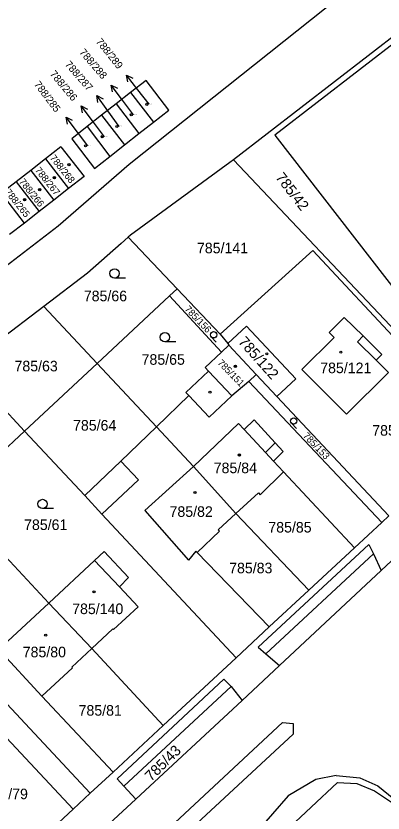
# Model space of a CAD drawing. Extents: x -593183 to -588034, y -1130415 to -1124994.
# Drawn here: x -591653.6 to -591594.6, y -1128558.2 to -1128430.1 of the extents above; entities that cross this region are included whole.
import ezdxf

# ---------------------------------------------------------------- set-up
doc = ezdxf.new("R2010")
doc.units = 0
for name, color, linetype in [('Vrstva 1', 7, 'Continuous'), ('Vrstva 16', 7, 'Continuous'), ('Vrstva 18', 7, 'Continuous'), ('Vrstva 19', 7, 'Continuous'), ('Vrstva 25', 7, 'Continuous'), ('Vrstva 4', 7, 'Continuous')]:
    doc.layers.add(name, color=color, linetype=linetype)

msp = doc.modelspace()

# ---------------------------------------------------------------- linework, layer by layer
at = {"layer": 'Vrstva 1'}
for p, q in [((-591590.15, -1128418), (-591635.36, -1128453.99)), ((-591578.14, -1128421.92), (-591618.58, -1128453.23)), ((-591579.14, -1128423.95), (-591611.98, -1128449.26)), ((-591632.66, -1128440.46), (-591635.14, -1128442.41)), ((-591628.99, -1128445.25), (-591632.66, -1128440.46)), ((-591635.14, -1128442.41), (-591637.47, -1128444.24)), ((-591635.14, -1128442.41), (-591631.47, -1128447.19)), ((-591637.47, -1128444.24), (-591639.8, -1128446.06)), ((-591637.47, -1128444.24), (-591633.81, -1128449.02)), ((-591631.47, -1128447.19), (-591628.99, -1128445.25)), ((-591639.8, -1128446.06), (-591642.13, -1128447.89)), ((-591639.8, -1128446.06), (-591636.14, -1128450.85)), ((-591642.13, -1128447.89), (-591644.61, -1128449.84)), ((-591642.13, -1128447.89), (-591638.48, -1128452.68)), ((-591633.81, -1128449.02), (-591631.47, -1128447.19)), ((-591636.14, -1128450.85), (-591633.81, -1128449.02)), ((-591611.98, -1128449.26), (-591578.96, -1128491.82)), ((-591644.61, -1128449.84), (-591640.96, -1128454.62)), ((-591646.33, -1128451.17), (-591648.81, -1128453.1)), ((-591646.33, -1128451.17), (-591642.62, -1128455.93)), ((-591638.48, -1128452.68), (-591636.14, -1128450.85)), ((-591648.81, -1128453.1), (-591651.17, -1128454.94)), ((-591648.81, -1128453.1), (-591645.11, -1128457.87)), ((-591640.96, -1128454.62), (-591638.48, -1128452.68)), ((-591635.36, -1128453.99), (-591646.77, -1128463.88)), ((-591619.21, -1128453.69), (-591635.13, -1128465.33)), ((-591618.58, -1128453.23), (-591619.21, -1128453.69)), ((-591618.58, -1128453.23), (-591578.14, -1128496.04)), ((-591651.17, -1128454.94), (-591653.53, -1128456.78)), ((-591651.17, -1128454.94), (-591647.48, -1128459.71)), ((-591653.53, -1128456.78), (-591655.89, -1128458.62)), ((-591653.53, -1128456.78), (-591649.85, -1128461.56)), ((-591642.62, -1128455.93), (-591645.11, -1128457.87)), ((-591645.11, -1128457.87), (-591647.48, -1128459.71)), ((-591652.22, -1128463.4), (-591655.89, -1128458.62)), ((-591647.48, -1128459.71), (-591649.85, -1128461.56)), ((-591649.85, -1128461.56), (-591652.22, -1128463.4)), ((-591652.22, -1128463.4), (-591654.59, -1128465.24)), ((-591646.77, -1128463.88), (-591703.54, -1128507.42)), ((-591635.54, -1128465.69), (-591636.66, -1128466.68)), ((-591635.13, -1128465.33), (-591635.54, -1128465.69)), ((-591635.54, -1128465.69), (-591627.68, -1128473.98)), ((-591636.66, -1128466.68), (-591642.05, -1128471.43)), ((-591605.87, -1128467.83), (-591620.76, -1128481.27)), ((-591605.87, -1128467.83), (-591578.88, -1128496.73)), ((-591642.05, -1128471.43), (-591649.07, -1128476.82)), ((-591627.68, -1128473.98), (-591628.89, -1128475.11)), ((-591627.68, -1128473.98), (-591620.76, -1128481.27)), ((-591628.89, -1128475.11), (-591640.5, -1128485.99)), ((-591628.89, -1128475.11), (-591620.54, -1128484.13)), ((-591649.07, -1128476.82), (-591661.85, -1128486.47)), ((-591649.07, -1128476.82), (-591640.5, -1128485.99)), ((-591600.81, -1128478.56), (-591603.24, -1128480.97)), ((-591600.81, -1128478.56), (-591597.78, -1128481.55)), ((-591616.51, -1128479.98), (-591619.53, -1128482.78)), ((-591616.51, -1128479.98), (-591608.56, -1128488.42)), ((-591620.76, -1128481.27), (-591619.53, -1128482.78)), ((-591603.24, -1128480.97), (-591602.43, -1128481.78)), ((-591602.43, -1128481.78), (-591607.6, -1128486.92)), ((-591597.78, -1128481.55), (-591594.75, -1128484.54)), ((-591619.37, -1128483.04), (-591620.54, -1128484.13)), ((-591619.53, -1128482.78), (-591619.37, -1128483.04)), ((-591619.37, -1128483.04), (-591614.96, -1128487.74)), ((-591620.54, -1128484.13), (-591623.18, -1128486.6)), ((-591594.75, -1128484.54), (-591595.67, -1128485.46)), ((-591661.85, -1128486.47), (-591652.18, -1128496.84)), ((-591640.5, -1128485.99), (-591652.18, -1128496.84)), ((-591640.5, -1128485.99), (-591630.99, -1128496.16)), ((-591595.67, -1128485.46), (-591593.67, -1128487.43)), ((-591622.6, -1128487.21), (-591626.24, -1128490.62)), ((-591623.18, -1128486.6), (-591622.6, -1128487.21)), ((-591622.6, -1128487.21), (-591618.87, -1128491.19)), ((-591614.96, -1128487.74), (-591616.13, -1128488.85)), ((-591614.96, -1128487.74), (-591611.64, -1128491.28)), ((-591607.6, -1128486.92), (-591600.42, -1128494.14)), ((-591593.67, -1128487.43), (-591600.42, -1128494.14)), ((-591616.13, -1128488.85), (-591618.87, -1128491.19)), ((-591616.13, -1128488.85), (-591594.75, -1128511.51)), ((-591608.56, -1128488.42), (-591611.64, -1128491.28)), ((-591625.76, -1128491.13), (-591630.99, -1128496.16)), ((-591626.24, -1128490.62), (-591625.76, -1128491.13)), ((-591611.64, -1128491.28), (-591593.61, -1128510.44)), ((-591630.99, -1128496.16), (-591636.73, -1128501.68)), ((-591630.99, -1128496.16), (-591625.05, -1128502.55)), ((-591652.18, -1128496.84), (-591663.9, -1128507.76)), ((-591652.18, -1128496.84), (-591642.5, -1128507.22)), ((-591636.73, -1128501.68), (-591642.5, -1128507.22)), ((-591625.05, -1128502.55), (-591618.22, -1128510.1)), ((-591610.57, -1128503.4), (-591614.29, -1128507.08)), ((-591610.57, -1128503.4), (-591599.14, -1128515.6)), ((-591614.58, -1128506.77), (-591618.22, -1128510.1)), ((-591614.58, -1128506.77), (-591614.29, -1128507.08)), ((-591642.5, -1128507.22), (-591639.75, -1128510.17)), ((-591639.75, -1128510.17), (-591618.18, -1128533.29)), ((-591618.22, -1128510.1), (-591621.06, -1128512.73)), ((-591618.22, -1128510.1), (-591606.47, -1128522.4)), ((-591593.61, -1128510.44), (-591594.75, -1128511.51)), ((-591594.75, -1128511.51), (-591599.14, -1128515.6)), ((-591620.85, -1128512.95), (-591624.44, -1128516.35)), ((-591621.06, -1128512.73), (-591620.85, -1128512.95)), ((-591599.14, -1128515.6), (-591606.47, -1128522.4)), ((-591590.22, -1128514.89), (-591594.85, -1128519.26)), ((-591655.26, -1128517.01), (-591648.29, -1128524.48)), ((-591639.41, -1128516.19), (-591640.95, -1128517.62)), ((-591639.41, -1128516.19), (-591635.48, -1128520.39)), ((-591624.44, -1128516.35), (-591612.84, -1128528.32)), ((-591640.95, -1128517.62), (-591648.29, -1128524.48)), ((-591594.85, -1128519.26), (-591611.18, -1128534.52)), ((-591635.48, -1128520.39), (-591636.93, -1128521.88)), ((-591636.93, -1128521.88), (-591633.91, -1128525.08)), ((-591606.47, -1128522.4), (-591612.84, -1128528.32)), ((-591648.29, -1128524.48), (-591641.38, -1128531.81)), ((-591633.91, -1128525.08), (-591637.87, -1128528.76)), ((-591666.86, -1128528.02), (-591641.62, -1128555.07)), ((-591637.97, -1128528.65), (-591641.38, -1128531.81)), ((-591637.97, -1128528.65), (-591637.87, -1128528.76)), ((-591612.84, -1128528.32), (-591618.18, -1128533.29)), ((-591641.38, -1128531.81), (-591644.59, -1128534.78)), ((-591641.38, -1128531.81), (-591629.9, -1128544.18)), ((-591618.18, -1128533.29), (-591629.9, -1128544.18)), ((-591644.49, -1128534.88), (-591649.41, -1128539.46)), ((-591644.59, -1128534.78), (-591644.49, -1128534.88)), ((-591611.18, -1128534.52), (-591617.2, -1128540.15)), ((-591649.41, -1128539.46), (-591637.96, -1128551.66)), ((-591617.2, -1128540.15), (-591634.28, -1128556.01)), ((-591655.86, -1128545.33), (-591644.37, -1128557.61)), ((-591629.9, -1128544.18), (-591637.96, -1128551.66)), ((-591637.96, -1128551.66), (-591641.62, -1128555.07)), ((-591601.87, -1128553.34), (-591627.26, -1128577)), ((-591601.87, -1128553.34), (-591598.76, -1128553.5)), ((-591598.76, -1128553.5), (-591595.96, -1128554.67)), ((-591641.62, -1128555.07), (-591644.37, -1128557.61)), ((-591595.96, -1128554.67), (-591593.2, -1128556.49)), ((-591634.28, -1128556.01), (-591640.61, -1128561.84)), ((-591644.37, -1128557.61), (-591653.34, -1128565.95))]:
    msp.add_line(p, q, dxfattribs=at)
at = {"layer": 'Vrstva 16'}
for p, q in [((-591632.18, -1128444.3), (-591633.96, -1128441.99)), ((-591634.68, -1128445.99), (-591636.45, -1128443.62)), ((-591637, -1128447.87), (-591638.81, -1128445.36)), ((-591639.36, -1128449.52), (-591641.26, -1128446.97)), ((-591642.04, -1128450.98), (-591643.7, -1128448.78))]:
    msp.add_line(p, q, dxfattribs=at)
at = {"layer": 'Vrstva 25'}
for p, q in [((-591633.96, -1128441.99), (-591635.79, -1128439.61)), ((-591636.45, -1128443.62), (-591638.25, -1128441.22)), ((-591638.81, -1128445.36), (-591640.56, -1128442.92)), ((-591641.26, -1128446.97), (-591643.06, -1128444.57)), ((-591643.7, -1128448.78), (-591645.51, -1128446.39)), ((-591635.97, -1128472.25), (-591637.72, -1128472.25)), ((-591627.87, -1128482.5), (-591629.62, -1128482.5)), ((-591621.37, -1128482.56), (-591622.17, -1128481.7)), ((-591608.48, -1128496.41), (-591609.28, -1128495.55)), ((-591647.53, -1128509.31), (-591649.28, -1128509.31))]:
    msp.add_line(p, q, dxfattribs=at)
for points in [[(-591635.58, -1128440.71), (-591635.79, -1128439.61), (-591634.78, -1128440.1)], [(-591638.05, -1128442.32), (-591638.25, -1128441.22), (-591637.25, -1128441.72)], [(-591640.38, -1128444.03), (-591640.56, -1128442.92), (-591639.57, -1128443.44)], [(-591642.86, -1128445.67), (-591643.06, -1128444.57), (-591642.06, -1128445.07)], [(-591645.3, -1128447.49), (-591645.51, -1128446.39), (-591644.51, -1128446.88)]]:
    msp.add_lwpolyline(points, dxfattribs=at)
for centre, radius in [((-591632.53, -1128444.3), 0.175), ((-591632.53, -1128444.3), 0.15), ((-591635.03, -1128445.99), 0.175), ((-591635.03, -1128445.99), 0.15), ((-591637.35, -1128447.87), 0.175), ((-591637.35, -1128447.87), 0.15), ((-591639.71, -1128449.52), 0.175), ((-591639.71, -1128449.52), 0.15), ((-591642.39, -1128450.98), 0.175), ((-591642.39, -1128450.98), 0.15), ((-591645.05, -1128454), 0.175), ((-591645.05, -1128454), 0.15), ((-591647.39, -1128456.11), 0.175), ((-591647.39, -1128456.11), 0.15), ((-591649.75, -1128458.03), 0.175), ((-591649.75, -1128458.03), 0.15), ((-591652.17, -1128459.64), 0.175), ((-591652.17, -1128459.64), 0.15), ((-591637.72, -1128471.5), 0.75), ((-591629.62, -1128481.75), 0.75), ((-591621.8, -1128481.36), 0.503), ((-591613.25, -1128484.43), 0.175), ((-591613.25, -1128484.43), 0.15), ((-591601.35, -1128484.16), 0.175), ((-591601.35, -1128484.16), 0.15), ((-591618.3, -1128486.42), 0.175), ((-591618.3, -1128486.42), 0.15), ((-591622.38, -1128490.58), 0.175), ((-591608.91, -1128495.21), 0.503), ((-591617.65, -1128500.69), 0.175), ((-591617.65, -1128500.69), 0.15), ((-591624.79, -1128506.72), 0.175), ((-591624.79, -1128506.72), 0.15), ((-591649.28, -1128508.56), 0.75), ((-591641.02, -1128522.69), 0.175), ((-591641.02, -1128522.69), 0.15), ((-591648.78, -1128529.65), 0.175), ((-591648.78, -1128529.65), 0.15)]:
    msp.add_circle(centre, radius, dxfattribs=at)
at = {"layer": 'Vrstva 4'}
for p, q in [((-591597.78, -1128481.55), (-591598.69, -1128482.48)), ((-591598.69, -1128482.48), (-591595.67, -1128485.46)), ((-591625.76, -1128491.13), (-591622.52, -1128494.6)), ((-591618.87, -1128491.19), (-591622.52, -1128494.6)), ((-591615.26, -1128495.04), (-591616.89, -1128496.61)), ((-591615.26, -1128495.04), (-591611.88, -1128498.71)), ((-591617.8, -1128495.64), (-591625.05, -1128502.55)), ((-591617.8, -1128495.64), (-591616.89, -1128496.61)), ((-591616.89, -1128496.61), (-591613.47, -1128500.29)), ((-591611.88, -1128498.71), (-591613.47, -1128500.29)), ((-591611.88, -1128498.71), (-591610.6, -1128500.1)), ((-591613.47, -1128500.29), (-591612.19, -1128501.67)), ((-591610.6, -1128500.1), (-591612.19, -1128501.67)), ((-591636.73, -1128501.68), (-591633.85, -1128504.67)), ((-591612.19, -1128501.67), (-591610.57, -1128503.4)), ((-591625.05, -1128502.55), (-591632.87, -1128509.59)), ((-591633.85, -1128504.67), (-591639.75, -1128510.17)), ((-591632.87, -1128509.59), (-591625.85, -1128517.59)), ((-591596.85, -1128515.07), (-591614.65, -1128531.6)), ((-591596.85, -1128515.07), (-591596.09, -1128516.55)), ((-591624.65, -1128516.13), (-591625.85, -1128517.59)), ((-591624.65, -1128516.13), (-591624.44, -1128516.35)), ((-591596.09, -1128516.55), (-591613.39, -1128532.62)), ((-591596.09, -1128516.55), (-591594.85, -1128519.26)), ((-591640.95, -1128517.62), (-591636.93, -1128521.88)), ((-591648.29, -1128524.48), (-591656.39, -1128531.96)), ((-591656.39, -1128531.96), (-591649.41, -1128539.46)), ((-591614.65, -1128531.6), (-591613.39, -1128532.62)), ((-591613.39, -1128532.62), (-591611.18, -1128534.52)), ((-591620.13, -1128536.7), (-591637.32, -1128552.75)), ((-591620.13, -1128536.7), (-591618.97, -1128537.9)), ((-591618.97, -1128537.9), (-591636.22, -1128553.93)), ((-591618.97, -1128537.9), (-591617.2, -1128540.15)), ((-591610.72, -1128543.68), (-591652.72, -1128582.71)), ((-591610.72, -1128543.68), (-591609, -1128543.86)), ((-591609, -1128543.86), (-591609.02, -1128545.54)), ((-591609.02, -1128545.54), (-591651.16, -1128584.67)), ((-591637.32, -1128552.75), (-591636.22, -1128553.93)), ((-591605.35, -1128552.85), (-591609.79, -1128555.5)), ((-591602.12, -1128552.18), (-591605.35, -1128552.85)), ((-591602.12, -1128552.18), (-591598.27, -1128552.57)), ((-591598.27, -1128552.57), (-591595.38, -1128553.89)), ((-591636.22, -1128553.93), (-591634.28, -1128556.01)), ((-591595.38, -1128553.89), (-591592.82, -1128555.95)), ((-591609.79, -1128555.5), (-591615.47, -1128561.95))]:
    msp.add_line(p, q, dxfattribs=at)

# ---------------------------------------------------------------- texts
at = {"layer": 'Vrstva 16'}
for s, rotation, p in [('788/289', 308.6598, (-591640.79, -1128434.26)), ('788/288', 310.6617, (-591643.46, -1128436)), ('788/287', 311.1859, (-591645.78, -1128437.96)), ('788/286', 309.7769, (-591648.19, -1128439.48)), ('788/285', 307.2703, (-591650.73, -1128441.13))]:
    msp.add_text(s, height=1.19, rotation=rotation, dxfattribs=at).set_placement(p)
at = {"layer": 'Vrstva 18'}
for s, height, rotation, p in [('785/42', 1.7, 307.6588, (-591611.94, -1128456.09)), ('785/156', 1.1, 313.9191, (-591626.54, -1128477.32)), ('785/153', 1.1, 313.9191, (-591607.51, -1128497.68)), ('785/43', 1.7, 44.6936, (-591631.83, -1128553.25))]:
    msp.add_text(s, height=height, rotation=rotation, dxfattribs=at).set_placement(p)
for s, p in [('785/141', (-591624.47, -1128468.26)), ('785/66', (-591642.66, -1128475.97)), ('785/65', (-591633.37, -1128486.18)), ('785/63', (-591653.8, -1128487.24)), ('785/64', (-591644.39, -1128496.76)), ('785/86', (-591596.3, -1128497.58)), ('785/61', (-591652.26, -1128512.74)), ('785/85', (-591613, -1128513.15)), ('785/83', (-591619.3, -1128519.7)), ('785/81', (-591643.5, -1128542.59)), ('785/79', (-591658.6, -1128556.02))]:
    msp.add_text(s, height=1.7, dxfattribs=at).set_placement(p)
at = {"layer": 'Vrstva 19'}
for s, height, p in [('788/289', 0.1, (-591632.18, -1128444.3)), ('788/288', 0.1, (-591634.68, -1128445.99)), ('788/287', 0.1, (-591637, -1128447.87)), ('788/286', 0.1, (-591639.36, -1128449.52)), ('788/285', 0.1, (-591642.04, -1128450.98)), ('785/121', 1.7, (-591604.66, -1128487.53)), ('785/84', 1.7, (-591621.78, -1128503.61)), ('785/82', 1.7, (-591628.88, -1128510.63)), ('785/140', 1.7, (-591644.53, -1128526.26)), ('785/80', 1.7, (-591652.48, -1128533.2))]:
    msp.add_text(s, height=height, dxfattribs=at).set_placement(p)
for s, height, rotation, p in [('788/268', 1.1, 308.7843, (-591648.18, -1128452.97)), ('788/267', 1.1, 308.7843, (-591650.58, -1128454.94)), ('788/266', 1.1, 308.7843, (-591653.13, -1128456.78)), ('788/265', 1.1, 308.7843, (-591655.41, -1128458.46)), ('785/122', 1.7, 311.7603, (-591617.93, -1128482.56)), ('785/151', 1.1, 314.1217, (-591621.24, -1128485.96))]:
    msp.add_text(s, height=height, rotation=rotation, dxfattribs=at).set_placement(p)

doc.saveas('drawing.dxf')
